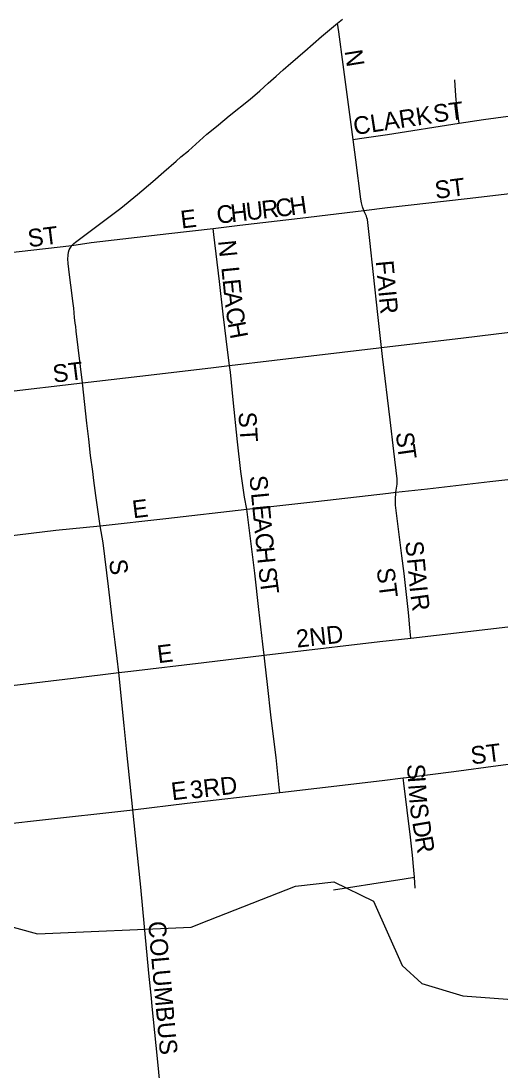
# Model space of a CAD drawing. Extents: x 1410790 to 1770854, y 448063 to 770588.
# Drawn here: x 1567741 to 1569095, y 615551 to 618516 of the extents above; entities that cross this region are included whole.
import ezdxf

# ---------------------------------------------------------------- set-up
doc = ezdxf.new("R2010")
doc.units = 0
for name, color, linetype in [('GM_X_City_Street', 7, 'Continuous'), ('GM_X_City_Street_Text', 7, 'Continuous'), ('GM_X_Minor_River', 7, 'Continuous'), ('GM_X_US_Route', 7, 'Continuous')]:
    doc.layers.add(name, color=color, linetype=linetype)

msp = doc.modelspace()

# ---------------------------------------------------------------- linework, layer by layer
at = {"layer": 'GM_X_City_Street'}
for points in [[(1568678.3, 618180.9), (1568665.1, 618279.8), (1568649.9, 618392.7), (1568637.3, 618485.1), (1568633.9, 618509.7)], [(1568976.9, 618227.8), (1568975.3, 618240.8), (1568968.8, 618293.4), (1568966.6, 618318.5), (1568964.9, 618350)], [(1568976.9, 618227.8), (1569045.7, 618237.9), (1569164.2, 618254), (1569241, 618265.3), (1569254.9, 618267.9), (1569267, 618271.8), (1569277.3, 618276.6)], [(1568678.3, 618180.9), (1568696.3, 618183.7), (1568775.3, 618195.8), (1568976.9, 618227.8)], [(1568707.9, 617980.5), (1568704.6, 617991.3), (1568701.2, 618002.6), (1568699.4, 618013), (1568685.9, 618123.6), (1568678.3, 618180.9)], [(1568707.9, 617980.5), (1568774.6, 617989), (1568999.3, 618014.5), (1569120.5, 618029)], [(1568283.1, 617930.3), (1568358.4, 617939.1), (1568528.4, 617959.2), (1568707.9, 617980.5)], [(1568757.8, 617594), (1568747.7, 617686.9), (1568735.4, 617799.9), (1568724.8, 617896.4), (1568718.3, 617955.5), (1568717.1, 617960.3), (1568715.3, 617965), (1568710.9, 617974.2), (1568707.9, 617980.5)], [(1567884.2, 617882.3), (1567938.6, 617890.4), (1568157.8, 617915.6), (1568283.1, 617930.3)], [(1568329.2, 617543.1), (1568324.7, 617580), (1568311.6, 617687.6), (1568300.8, 617780.1), (1568285.2, 617912.9), (1568283.1, 617930.3)], [(1567447.1, 617830.9), (1567498.4, 617836.8), (1567547.2, 617842.4), (1567615.4, 617850.9), (1567687.1, 617859.1), (1567735.9, 617865.1), (1567884.2, 617882.3)], [(1568757.8, 617594), (1568989.1, 617621), (1569158.5, 617641.7)], [(1568329.2, 617543.1), (1568456.5, 617558.5), (1568750.4, 617593.2), (1568757.8, 617594)], [(1568798.7, 617185.1), (1568801.8, 617208.2), (1568802.5, 617222.6), (1568792.7, 617301.2), (1568782.3, 617389.7), (1568760.6, 617568.1), (1568757.8, 617594)], [(1567914, 617494.4), (1568076.2, 617513.3), (1568276.2, 617536.7), (1568329.2, 617543.1)], [(1568378.4, 617137), (1568371.1, 617171.5), (1568361.6, 617244), (1568351.5, 617327.2), (1568339.4, 617446.3), (1568331.6, 617524), (1568329.2, 617543.1)], [(1567495.7, 617445.1), (1567689.7, 617467.4), (1567914, 617494.4)], [(1568798.7, 617185.1), (1568888.3, 617194.8), (1569064.1, 617215.8), (1569148.7, 617224.9), (1569201.4, 617230.7)], [(1568378.4, 617137), (1568572.5, 617158.7), (1568777.6, 617182.6), (1568798.7, 617185.1)], [(1568840.6, 616773.4), (1568838.1, 616801.7), (1568835.1, 616836), (1568833.3, 616854.2), (1568821.6, 616955.8), (1568815.6, 617005.7), (1568797.3, 617148.9), (1568797.7, 617163.7), (1568798.7, 617185.1)], [(1567964.2, 617089.8), (1568149.2, 617111.4), (1568378.4, 617137)], [(1568427.2, 616724.6), (1568423.6, 616756.2), (1568411.9, 616853.5), (1568400.2, 616956.3), (1568382.9, 617100), (1568378.4, 617137)], [(1568016.7, 616675.6), (1568012.6, 616715.2), (1568006.6, 616761.6), (1568000, 616814.1), (1567987.5, 616919.2), (1567972.7, 617041.8), (1567964.2, 617089.8)], [(1568840.6, 616773.4), (1569130.9, 616807.3), (1569412.5, 616839.8), (1569666.1, 616868.8)], [(1568427.2, 616724.6), (1568498.5, 616733), (1568753.5, 616763.2), (1568840.6, 616773.4)], [(1568016.7, 616675.6), (1568050.7, 616679.7), (1568256.3, 616704.7), (1568427.2, 616724.6)], [(1568471.1, 616337.3), (1568469.7, 616351.3), (1568460.5, 616435.9), (1568447.1, 616547.9), (1568436.7, 616642.1), (1568429.1, 616707.7), (1568427.2, 616724.6)], [(1567587.7, 616625.2), (1567691.7, 616636.9), (1567888.3, 616660.3), (1568016.7, 616675.6)], [(1568056.6, 616288.5), (1568039.6, 616451.4), (1568031.9, 616526.3), (1568016.7, 616675.6)], [(1568829, 616379.8), (1568961.8, 616396.6), (1569087.2, 616413.1), (1569266.5, 616437), (1569325.5, 616443.9), (1569460.1, 616459.1), (1569595.9, 616474.8), (1569707.9, 616488)], [(1568471.1, 616337.3), (1568575.4, 616349.6), (1568759.5, 616371), (1568819.1, 616378.6)], [(1568819.1, 616378.6), (1568829, 616379.8)], [(1568850.9, 616097.8), (1568849.3, 616118.2), (1568845.4, 616159.8), (1568839.7, 616210.6), (1568830.6, 616287.4), (1568821, 616363.4), (1568819.1, 616378.6)], [(1568056.6, 616288.5), (1568210.1, 616306.8), (1568373.7, 616325.9), (1568471.1, 616337.3)], [(1567632, 616240.5), (1567683.8, 616246.5), (1567818.8, 616261.7), (1568022.8, 616284.7), (1568056.6, 616288.5)], [(1568108.9, 615755.9), (1568102.9, 615817.6), (1568089.5, 615957.4), (1568078.6, 616069.8), (1568067.8, 616178.3), (1568056.6, 616288.5)], [(1568622.9, 616062.5), (1568682.8, 616071.6), (1568731, 616079), (1568822.1, 616093.4), (1568850.9, 616097.8)], [(1568853.3, 616066.6), (1568850.9, 616097.8)], [(1568137.5, 615470.4), (1568126.4, 615585.8), (1568111.2, 615732.5), (1568108.9, 615755.9)]]:
    msp.add_lwpolyline(points, dxfattribs=at)
at = {"layer": 'GM_X_Minor_River'}
msp.add_lwpolyline([(1567659.6, 615972.8), (1567787.3, 615938.4), (1568220.6, 615957.1), (1568271.1, 615976.3), (1568515.3, 616072.4), (1568623.8, 616084.5), (1568735.1, 616030.5), (1568816.2, 615848.5), (1568871.5, 615797.4), (1568987.2, 615763.3), (1569922.2, 615692.9)], dxfattribs=at)
at = {"layer": 'GM_X_US_Route'}
for points in [[(1567873.6, 617853.3), (1567873.7, 617854.6), (1567874.8, 617863.4), (1567876.9, 617869.7), (1567884.2, 617882.3), (1567889.5, 617887.6), (1567894.3, 617891.6), (1567954.9, 617936.2), (1568022.8, 617987.8), (1568069.4, 618025.9), (1568112.5, 618062.4), (1568144.1, 618089.6), (1568178.3, 618119.7), (1568191.6, 618131.9), (1568213.2, 618149.7), (1568265.4, 618195.9), (1568283.1, 618210.3), (1568298.3, 618222.7), (1568328.6, 618247.7), (1568387.1, 618295.3), (1568414.6, 618318.7), (1568438.7, 618340.8), (1568460.4, 618360.6), (1568480.3, 618377.6), (1568502.5, 618396.8), (1568514.8, 618407.4), (1568529.4, 618420.3), (1568541.6, 618430.8), (1568588.7, 618471.7), (1568633.9, 618509.7), (1568647.6, 618521.2)], [(1567964.2, 617089.8), (1567952.5, 617175.7), (1567946.8, 617217.8), (1567943.2, 617243.7), (1567937.4, 617289.2), (1567932, 617334.6), (1567926.8, 617380.2), (1567914, 617494.4), (1567896.7, 617640.1), (1567895.3, 617652.9), (1567894.1, 617662.6), (1567892.2, 617678.8), (1567889.5, 617704.9), (1567887.3, 617724.5), (1567884.9, 617740.6), (1567877.5, 617799.1), (1567875.6, 617815.4), (1567873.9, 617831.4), (1567873, 617844.4), (1567873.6, 617853.3)], [(1566993.4, 616980.5), (1567114, 616994.8), (1567163.3, 617000.6), (1567287.2, 617013.9), (1567375, 617025.1), (1567511.9, 617039.4), (1567542.8, 617043), (1567660.1, 617056.5), (1567839.1, 617077.7), (1567964.2, 617089.8)]]:
    msp.add_lwpolyline(points, dxfattribs=at)

# ---------------------------------------------------------------- texts
at = {"layer": 'GM_X_City_Street_Text'}
for s, rotation, p in [('N', 279.1142, (1568653.6, 618431.2)), ('CLARK', 8.6522, (1568682.4, 618193.7)), ('ST', 7.1217, (1568907, 618228.9)), ('ST', 7.1217, (1568911.4, 618013.3)), ('H', 6.5401, (1568334.9, 617947.4)), ('U', 6.5285, (1568378.6, 617952.5)), ('R', 6.532, (1568422.3, 617957.5)), ('C', 6.5226, (1568461.7, 617962)), ('H', 8.193, (1568502.6, 617966.7)), ('E', 7.1183, (1568194.2, 617929.7)), ('C', 6.5226, (1568295.5, 617943)), ('ST', 7.1334, (1567763, 617876.9)), ('N', 275.7301, (1568297.1, 617894.9)), ('FAIR', 275.3533, (1568741.6, 617837.7)), ('L', 275.7731, (1568306, 617820.1)), ('E', 275.7459, (1568309.5, 617785.1)), ('A', 275.8013, (1568313, 617750)), ('C', 278.6222, (1568317.8, 617703.6)), ('H', 280.5334, (1568324.1, 617662.6)), ('ST', 7.1217, (1567833.4, 617494.1)), ('ST', 273.5746, (1568354.4, 617410.6)), ('S', 275.2538, (1568798.8, 617353.4)), ('T', 278.0633, (1568802.3, 617315.7)), ('S', 275.5284, (1568385.2, 617230.5)), ('L', 275.5556, (1568389.8, 617182.3)), ('E', 7.1217, (1568057.8, 617111.3)), ('E', 275.5284, (1568393.2, 617147.3)), ('A', 275.5402, (1568396.6, 617112.2)), ('C', 275.5221, (1568400.9, 617068.4)), ('H', 275.5499, (1568404.7, 617029)), ('S', 275.417, (1568825.2, 617045.6)), ('S', 277.1452, (1567989.1, 616993.2)), ('F', 275.4326, (1568829.7, 616997.4)), ('S', 276.7224, (1568410.4, 616971)), ('ST', 277.1217, (1568744.2, 616969.3)), ('A', 275.4062, (1568833.1, 616962.4)), ('T', 277.5489, (1568414.6, 616935.2)), ('I', 275.4236, (1568837.2, 616918.6)), ('R', 277.7725, (1568839.6, 616894.4)), ('2ND', 6.3446, (1568519.9, 616746.1)), ('E', 7.1217, (1568128.2, 616702.1)), ('ST', 7.1334, (1569012.6, 616416.1)), ('S', 274.0194, (1568829.6, 616416.2)), ('E', 7.1217, (1568167.8, 616314.9)), ('3RD', 6.5864, (1568220.7, 616319.3)), ('I', 273.9798, (1568832, 616381.1)), ('M', 274.0435, (1568833.6, 616359.1)), ('S', 277.2107, (1568837.6, 616303.4)), ('D', 279.7165, (1568844.6, 616253.1)), ('R', 279.7976, (1568852, 616209.7)), ('COLUMBUS', 275.1947, (1568099.2, 615971.8))]:
    msp.add_text(s, height=50, rotation=rotation, dxfattribs=at).set_placement(p)

doc.saveas('drawing.dxf')
